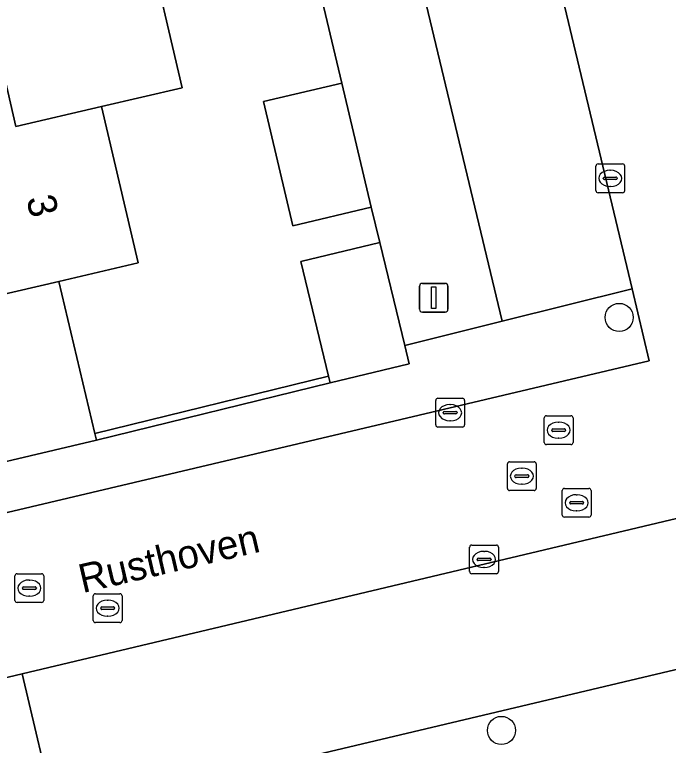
# Model space of a CAD drawing. Extents: x 158031 to 159244, y 380104 to 381214.
# Drawn here: x 159121.35 to 159144.07, y 380546.19 to 380571.6 of the extents above; entities that cross this region are included whole.
import ezdxf

# ---------------------------------------------------------------- set-up
doc = ezdxf.new("R2010")
doc.units = 0
for name, color, linetype in [('IMGEO_Boom', 7, 'Continuous'), ('IMGEO_Erf', 7, 'Continuous'), ('IMGEO_Kolk', 7, 'Continuous'), ('IMGEO_Lichtmast', 7, 'Continuous'), ('IMGEO_Muur', 7, 'Continuous'), ('IMGEO_Openbare_ruimte_label', 7, 'Continuous'), ('IMGEO_Pand', 7, 'Continuous'), ('IMGEO_Pand_nummerreeks', 7, 'Continuous'), ('IMGEO_Parkeervlak_open', 7, 'Continuous'), ('IMGEO_Rijbaan_lokaal_open', 7, 'Continuous'), ('IMGEO_Rioolput', 7, 'Continuous'), ('IMGEO_Voetpad_open', 7, 'Continuous')]:
    doc.layers.add(name, color=color, linetype=linetype)

msp = doc.modelspace()

# ---------------------------------------------------------------- linework, layer by layer
at = {"layer": 'IMGEO_Boom'}
for centre in [(159142.365, 380561.073), (159138.273, 380546.712)]:
    msp.add_circle(centre, 0.489, dxfattribs=at)
at = {"layer": 'IMGEO_Erf'}
msp.add_lwpolyline([(159125.917, 380574.466), (159127.18, 380569.058), (159124.377, 380568.403), (159125.645, 380562.971), (159122.884, 380562.326), (159124.138, 380557.04), (159132.266, 380559.032), (159131.3, 380563.021), (159134.045, 380563.675), (159133.749, 380564.904), (159131.024, 380564.26), (159130.005, 380568.577), (159132.73, 380569.22), (159128.204, 380588.223)], dxfattribs=at)
at = {"layer": 'IMGEO_Kolk'}
for p, q in [((159141.554, 380565.483), (159141.554, 380566.335)), ((159141.629, 380566.409), (159142.481, 380566.409)), ((159142.555, 380566.335), (159142.555, 380565.483)), ((159142.042, 380566.189), (159142.067, 380566.189)), ((159141.813, 380565.903), (159141.813, 380565.915)), ((159142.251, 380565.866), (159141.853, 380565.866)), ((159141.856, 380565.952), (159142.254, 380565.952)), ((159142.297, 380565.915), (159142.297, 380565.903)), ((159142.065, 380565.629), (159142.04, 380565.629)), ((159142.481, 380565.409), (159141.629, 380565.409)), ((159136.064, 380558.26), (159136.916, 380558.26)), ((159135.989, 380557.334), (159135.989, 380558.186)), ((159136.477, 380558.04), (159136.502, 380558.04)), ((159136.99, 380558.186), (159136.99, 380557.334)), ((159136.248, 380557.754), (159136.248, 380557.766)), ((159136.686, 380557.717), (159136.288, 380557.717)), ((159136.291, 380557.803), (159136.689, 380557.803)), ((159136.732, 380557.766), (159136.732, 380557.754)), ((159136.5, 380557.48), (159136.475, 380557.48)), ((159136.916, 380557.26), (159136.064, 380557.26)), ((159137.243, 380553.158), (159138.095, 380553.158)), ((159137.168, 380552.232), (159137.168, 380553.084)), ((159137.656, 380552.938), (159137.681, 380552.938)), ((159138.169, 380553.084), (159138.169, 380552.232)), ((159137.427, 380552.652), (159137.427, 380552.664)), ((159137.865, 380552.615), (159137.467, 380552.615)), ((159137.47, 380552.701), (159137.868, 380552.701)), ((159137.911, 380552.664), (159137.911, 380552.652)), ((159137.679, 380552.378), (159137.654, 380552.378)), ((159138.095, 380552.158), (159137.243, 380552.158))]:
    msp.add_line(p, q, dxfattribs=at)
for points in [[(159141.554, 380565.483), (159141.554, 380566.335)], [(159141.629, 380566.409), (159142.481, 380566.409)], [(159142.555, 380566.335), (159142.555, 380565.483)], [(159142.481, 380565.409), (159141.629, 380565.409)], [(159136.064, 380558.26), (159136.916, 380558.26)], [(159135.989, 380557.334), (159135.989, 380558.186)], [(159136.99, 380558.186), (159136.99, 380557.334)], [(159136.916, 380557.26), (159136.064, 380557.26)], [(159137.243, 380553.158), (159138.095, 380553.158)], [(159137.168, 380552.232), (159137.168, 380553.084)], [(159138.169, 380553.084), (159138.169, 380552.232)], [(159138.095, 380552.158), (159137.243, 380552.158)]]:
    msp.add_lwpolyline(points, dxfattribs=at)
for centre, radius, start, end in [((159141.631, 380566.333), 0.0765, 91.552, 178.448), ((159141.631, 380566.333), 0.0765, 91.552, 178.448), ((159142.479, 380566.333), 0.0765, 1.552, 88.448), ((159142.479, 380566.333), 0.0765, 1.552, 88.448), ((159141.853, 380565.912), 0.0403, 85.8775, 175.7526), ((159141.85, 380565.902), 0.0366, 178.938, 274.7102), ((159142.254, 380565.909), 0.043, 264.8664, 352.4533), ((159142.258, 380565.914), 0.0386, 1.7309, 96.639), ((159141.631, 380565.485), 0.0765, 181.552, 268.448), ((159141.631, 380565.485), 0.0765, 181.552, 268.448), ((159142.479, 380565.485), 0.0765, 271.552, 358.448), ((159142.479, 380565.485), 0.0765, 271.552, 358.448), ((159136.066, 380558.184), 0.0765, 91.552, 178.448), ((159136.066, 380558.184), 0.0765, 91.552, 178.448), ((159136.914, 380558.184), 0.0765, 1.552, 88.448), ((159136.914, 380558.184), 0.0765, 1.552, 88.448), ((159136.288, 380557.763), 0.0403, 85.8775, 175.7526), ((159136.285, 380557.753), 0.0366, 178.938, 274.7102), ((159136.689, 380557.76), 0.043, 264.8664, 352.4533), ((159136.693, 380557.765), 0.0386, 1.7309, 96.639), ((159136.066, 380557.336), 0.0765, 181.552, 268.448), ((159136.066, 380557.336), 0.0765, 181.552, 268.448), ((159136.914, 380557.336), 0.0765, 271.552, 358.448), ((159136.914, 380557.336), 0.0765, 271.552, 358.448), ((159137.245, 380553.082), 0.0765, 91.552, 178.448), ((159137.245, 380553.082), 0.0765, 91.552, 178.448), ((159138.093, 380553.082), 0.0765, 1.552, 88.448), ((159138.093, 380553.082), 0.0765, 1.552, 88.448), ((159137.467, 380552.661), 0.0403, 85.8775, 175.7526), ((159137.464, 380552.651), 0.0366, 178.938, 274.7102), ((159137.868, 380552.658), 0.043, 264.8664, 352.4533), ((159137.872, 380552.663), 0.0386, 1.7309, 96.639), ((159137.245, 380552.234), 0.0765, 181.552, 268.448), ((159137.245, 380552.234), 0.0765, 181.552, 268.448), ((159138.093, 380552.234), 0.0765, 271.552, 358.448), ((159138.093, 380552.234), 0.0765, 271.552, 358.448)]:
    msp.add_arc(centre, radius, start, end, dxfattribs=at)
for centre, major_axis, ratio, start_param, end_param in [((159142.041, 380565.909), (-0.387, 0.002), 0.722429, 4.712389, 7.853982), ((159142.066, 380565.909), (-0.39, 0.002), 0.717154, 1.570796, 4.712389), ((159136.476, 380557.76), (-0.387, 0.002), 0.722429, 4.712389, 7.853982), ((159136.501, 380557.76), (-0.39, 0.002), 0.717154, 1.570796, 4.712389), ((159137.655, 380552.658), (-0.387, 0.002), 0.722429, 4.712389, 7.853982), ((159137.68, 380552.658), (-0.39, 0.002), 0.717154, 1.570796, 4.712389)]:
    msp.add_ellipse(centre, major_axis=major_axis, ratio=ratio, start_param=start_param, end_param=end_param, dxfattribs=at)
at = {"layer": 'IMGEO_Lichtmast'}
for p, q in [((159135.524, 380562.257), (159136.314, 380562.257)), ((159136.314, 380562.257), (159135.524, 380562.257)), ((159135.424, 380561.357), (159135.424, 380562.157)), ((159135.424, 380562.157), (159135.424, 380561.357)), ((159136.414, 380562.157), (159136.414, 380561.357)), ((159136.414, 380561.357), (159136.414, 380562.157)), ((159136.314, 380561.257), (159135.524, 380561.257)), ((159135.524, 380561.257), (159136.314, 380561.257))]:
    msp.add_line(p, q, dxfattribs=at)
msp.add_lwpolyline([(159135.844, 380562.132), (159135.994, 380562.132), (159135.994, 380561.382), (159135.844, 380561.382), (159135.844, 380562.132)], dxfattribs=at)
for centre, start, end in [((159135.524, 380562.157), 90, 180), ((159135.524, 380562.157), 90, 180), ((159136.314, 380562.157), 0, 90), ((159136.314, 380562.157), 360, 90), ((159135.524, 380561.357), 180, 270), ((159135.524, 380561.357), 180, 270), ((159136.314, 380561.357), 270, 0), ((159136.314, 380561.357), 270, 0)]:
    msp.add_arc(centre, 0.1, start, end, dxfattribs=at)
at = {"layer": 'IMGEO_Muur'}
msp.add_lwpolyline([(159132.323, 380558.799), (159132.266, 380559.032), (159124.138, 380557.04), (159124.193, 380556.807)], close=True, dxfattribs=at)
at = {"layer": 'IMGEO_Pand'}
for points in [[(159124.377, 380568.403), (159127.18, 380569.058), (159125.917, 380574.466), (159127.155, 380574.755), (159126.475, 380577.668), (159116.468, 380575.314), (159117.743, 380569.853), (159120.728, 380570.55), (159121.392, 380567.706)], [(159124.377, 380568.403), (159121.392, 380567.706), (159120.728, 380570.55), (159117.743, 380569.853), (159114.861, 380569.18), (159114.929, 380568.89), (159111.884, 380568.18), (159113.088, 380563.024), (159113.37, 380563.09), (159116.132, 380563.735), (159119.164, 380564.443), (159119.826, 380561.612), (159122.884, 380562.326), (159125.645, 380562.971)], [(159133.749, 380564.904), (159132.73, 380569.22), (159130.005, 380568.577), (159131.024, 380564.26)], [(159122.884, 380562.326), (159119.826, 380561.612), (159119.164, 380564.443), (159116.132, 380563.735), (159113.37, 380563.09), (159113.088, 380563.024), (159109.829, 380562.263), (159111.16, 380556.561), (159114.702, 380557.387), (159115.725, 380557.626), (159117.476, 380558.034), (159118.109, 380555.364), (159124.193, 380556.807), (159124.138, 380557.04)], [(159134.045, 380563.675), (159131.3, 380563.021), (159132.266, 380559.032), (159132.323, 380558.799), (159135.068, 380559.453), (159134.911, 380560.1)]]:
    msp.add_lwpolyline(points, close=True, dxfattribs=at)
at = {"layer": 'IMGEO_Parkeervlak_open'}
for points in [[(159142.819, 380562.063), (159137.551, 380584.09), (159133.015, 380583.006), (159138.296, 380560.94)], [(159166.662, 380559.374), (159121.612, 380548.682), (159122.79, 380543.718), (159167.813, 380554.395)]]:
    msp.add_lwpolyline(points, close=True, dxfattribs=at)
at = {"layer": 'IMGEO_Rijbaan_lokaal_open'}
msp.add_lwpolyline([(159166.662, 380559.374), (159166.596, 380559.628), (159159.609, 380589.317), (159137.551, 380584.09), (159142.819, 380562.063), (159143.405, 380559.561), (159085.921, 380545.977), (159086.565, 380543.238), (159087.209, 380540.498), (159121.612, 380548.682)], close=True, dxfattribs=at)
at = {"layer": 'IMGEO_Rioolput'}
for p, q in [((159139.76, 380556.725), (159139.76, 380557.577)), ((159139.835, 380557.651), (159140.687, 380557.651)), ((159140.248, 380557.431), (159140.273, 380557.431)), ((159140.761, 380557.577), (159140.761, 380556.725)), ((159140.062, 380557.194), (159140.46, 380557.194)), ((159140.019, 380557.145), (159140.019, 380557.157)), ((159140.457, 380557.108), (159140.059, 380557.108)), ((159140.503, 380557.157), (159140.503, 380557.145)), ((159140.271, 380556.871), (159140.246, 380556.871)), ((159140.687, 380556.651), (159139.835, 380556.651)), ((159138.481, 380555.127), (159138.481, 380555.979)), ((159138.556, 380556.053), (159139.408, 380556.053)), ((159139.482, 380555.979), (159139.482, 380555.127)), ((159138.969, 380555.833), (159138.994, 380555.833)), ((159138.74, 380555.547), (159138.74, 380555.559)), ((159139.178, 380555.51), (159138.78, 380555.51)), ((159138.783, 380555.596), (159139.181, 380555.596)), ((159139.224, 380555.559), (159139.224, 380555.547)), ((159138.992, 380555.273), (159138.967, 380555.273)), ((159139.408, 380555.053), (159138.556, 380555.053)), ((159140.386, 380554.202), (159140.386, 380555.054)), ((159140.461, 380555.128), (159141.313, 380555.128)), ((159140.874, 380554.908), (159140.899, 380554.908)), ((159141.387, 380555.054), (159141.387, 380554.202)), ((159140.645, 380554.622), (159140.645, 380554.634)), ((159140.688, 380554.671), (159141.086, 380554.671)), ((159141.129, 380554.634), (159141.129, 380554.622)), ((159141.083, 380554.585), (159140.685, 380554.585)), ((159141.313, 380554.128), (159140.461, 380554.128)), ((159140.897, 380554.348), (159140.872, 380554.348)), ((159121.439, 380552.16), (159122.291, 380552.16)), ((159121.364, 380551.234), (159121.364, 380552.086)), ((159121.852, 380551.94), (159121.877, 380551.94)), ((159122.365, 380552.086), (159122.365, 380551.234)), ((159121.623, 380551.654), (159121.623, 380551.666)), ((159122.061, 380551.617), (159121.663, 380551.617)), ((159121.666, 380551.703), (159122.064, 380551.703)), ((159122.107, 380551.666), (159122.107, 380551.654)), ((159121.875, 380551.38), (159121.85, 380551.38)), ((159124.086, 380550.537), (159124.086, 380551.389)), ((159124.161, 380551.463), (159125.013, 380551.463)), ((159125.087, 380551.389), (159125.087, 380550.537)), ((159122.291, 380551.16), (159121.439, 380551.16)), ((159124.574, 380551.243), (159124.599, 380551.243)), ((159124.345, 380550.957), (159124.345, 380550.969)), ((159124.783, 380550.92), (159124.385, 380550.92)), ((159124.388, 380551.006), (159124.786, 380551.006)), ((159124.829, 380550.969), (159124.829, 380550.957)), ((159124.597, 380550.683), (159124.572, 380550.683)), ((159125.013, 380550.463), (159124.161, 380550.463))]:
    msp.add_line(p, q, dxfattribs=at)
for points in [[(159139.76, 380556.725), (159139.76, 380557.577)], [(159139.835, 380557.651), (159140.687, 380557.651)], [(159140.761, 380557.577), (159140.761, 380556.725)], [(159140.687, 380556.651), (159139.835, 380556.651)], [(159138.481, 380555.127), (159138.481, 380555.979)], [(159138.556, 380556.053), (159139.408, 380556.053)], [(159139.482, 380555.979), (159139.482, 380555.127)], [(159139.408, 380555.053), (159138.556, 380555.053)], [(159140.386, 380554.202), (159140.386, 380555.054)], [(159140.461, 380555.128), (159141.313, 380555.128)], [(159141.387, 380555.054), (159141.387, 380554.202)], [(159141.313, 380554.128), (159140.461, 380554.128)], [(159121.439, 380552.16), (159122.291, 380552.16)], [(159121.364, 380551.234), (159121.364, 380552.086)], [(159122.365, 380552.086), (159122.365, 380551.234)], [(159124.086, 380550.537), (159124.086, 380551.389)], [(159124.161, 380551.463), (159125.013, 380551.463)], [(159125.087, 380551.389), (159125.087, 380550.537)], [(159122.291, 380551.16), (159121.439, 380551.16)], [(159125.013, 380550.463), (159124.161, 380550.463)]]:
    msp.add_lwpolyline(points, dxfattribs=at)
for centre, radius, start, end in [((159139.837, 380557.575), 0.0765, 91.552, 178.448), ((159139.837, 380557.575), 0.0765, 91.552, 178.448), ((159140.685, 380557.575), 0.0765, 1.552, 88.448), ((159140.685, 380557.575), 0.0765, 1.552, 88.448), ((159140.059, 380557.154), 0.0403, 85.8775, 175.7526), ((159140.464, 380557.156), 0.0386, 1.7309, 96.639), ((159140.056, 380557.144), 0.0366, 178.938, 274.7102), ((159140.46, 380557.151), 0.043, 264.8664, 352.4533), ((159139.837, 380556.727), 0.0765, 181.552, 268.448), ((159139.837, 380556.727), 0.0765, 181.552, 268.448), ((159140.685, 380556.727), 0.0765, 271.552, 358.448), ((159140.685, 380556.727), 0.0765, 271.552, 358.448), ((159138.558, 380555.977), 0.0765, 91.552, 178.448), ((159138.558, 380555.977), 0.0765, 91.552, 178.448), ((159139.406, 380555.977), 0.0765, 1.552, 88.448), ((159139.406, 380555.977), 0.0765, 1.552, 88.448), ((159138.78, 380555.556), 0.0403, 85.8775, 175.7526), ((159138.777, 380555.546), 0.0366, 178.938, 274.7102), ((159139.181, 380555.553), 0.043, 264.8664, 352.4533), ((159139.185, 380555.558), 0.0386, 1.7309, 96.639), ((159138.558, 380555.129), 0.0765, 181.552, 268.448), ((159138.558, 380555.129), 0.0765, 181.552, 268.448), ((159139.406, 380555.129), 0.0765, 271.552, 358.448), ((159139.406, 380555.129), 0.0765, 271.552, 358.448), ((159140.463, 380555.052), 0.0765, 91.552, 178.448), ((159140.463, 380555.052), 0.0765, 91.552, 178.448), ((159141.311, 380555.052), 0.0765, 1.552, 88.448), ((159141.311, 380555.052), 0.0765, 1.552, 88.448), ((159140.685, 380554.631), 0.0403, 85.8775, 175.7526), ((159141.09, 380554.633), 0.0386, 1.7309, 96.639), ((159140.682, 380554.621), 0.0366, 178.938, 274.7102), ((159141.086, 380554.628), 0.043, 264.8664, 352.4533), ((159140.463, 380554.204), 0.0765, 181.552, 268.448), ((159140.463, 380554.204), 0.0765, 181.552, 268.448), ((159141.311, 380554.204), 0.0765, 271.552, 358.448), ((159141.311, 380554.204), 0.0765, 271.552, 358.448), ((159121.441, 380552.084), 0.0765, 91.552, 178.448), ((159121.441, 380552.084), 0.0765, 91.552, 178.448), ((159122.289, 380552.084), 0.0765, 1.552, 88.448), ((159122.289, 380552.084), 0.0765, 1.552, 88.448), ((159121.663, 380551.663), 0.0403, 85.8775, 175.7526), ((159121.66, 380551.653), 0.0366, 178.938, 274.7102), ((159122.064, 380551.66), 0.043, 264.8664, 352.4533), ((159122.068, 380551.665), 0.0386, 1.7309, 96.639), ((159124.163, 380551.387), 0.0765, 91.552, 178.448), ((159124.163, 380551.387), 0.0765, 91.552, 178.448), ((159125.011, 380551.387), 0.0765, 1.552, 88.448), ((159125.011, 380551.387), 0.0765, 1.552, 88.448), ((159121.441, 380551.236), 0.0765, 181.552, 268.448), ((159121.441, 380551.236), 0.0765, 181.552, 268.448), ((159122.289, 380551.236), 0.0765, 271.552, 358.448), ((159122.289, 380551.236), 0.0765, 271.552, 358.448), ((159124.385, 380550.966), 0.0403, 85.8775, 175.7526), ((159124.382, 380550.956), 0.0366, 178.938, 274.7102), ((159124.786, 380550.963), 0.043, 264.8664, 352.4533), ((159124.79, 380550.968), 0.0386, 1.7309, 96.639), ((159124.163, 380550.539), 0.0765, 181.552, 268.448), ((159124.163, 380550.539), 0.0765, 181.552, 268.448), ((159125.011, 380550.539), 0.0765, 271.552, 358.448), ((159125.011, 380550.539), 0.0765, 271.552, 358.448)]:
    msp.add_arc(centre, radius, start, end, dxfattribs=at)
for centre, major_axis, ratio, start_param, end_param in [((159140.247, 380557.151), (-0.387, 0.002), 0.722429, 4.712389, 7.853982), ((159140.272, 380557.151), (-0.39, 0.002), 0.717154, 1.570796, 4.712389), ((159138.968, 380555.553), (-0.387, 0.002), 0.722429, 4.712389, 7.853982), ((159138.993, 380555.553), (-0.39, 0.002), 0.717154, 1.570796, 4.712389), ((159140.873, 380554.628), (-0.387, 0.002), 0.722429, 4.712389, 7.853982), ((159140.898, 380554.628), (-0.39, 0.002), 0.717154, 1.570796, 4.712389), ((159121.851, 380551.66), (-0.387, 0.002), 0.722429, 4.712389, 7.853982), ((159121.876, 380551.66), (-0.39, 0.002), 0.717154, 1.570796, 4.712389), ((159124.573, 380550.963), (-0.387, 0.002), 0.722429, 4.712389, 7.853982), ((159124.598, 380550.963), (-0.39, 0.002), 0.717154, 1.570796, 4.712389)]:
    msp.add_ellipse(centre, major_axis=major_axis, ratio=ratio, start_param=start_param, end_param=end_param, dxfattribs=at)
at = {"layer": 'IMGEO_Voetpad_open'}
for points in [[(159147.168, 380589.949), (159142.825, 380588.919), (159138.65, 380587.923), (159134.476, 380586.926), (159133.872, 380589.482), (159131.476, 380588.893), (159128.204, 380588.223), (159132.73, 380569.22), (159133.749, 380564.904), (159134.045, 380563.675), (159134.911, 380560.1), (159138.296, 380560.94), (159133.015, 380583.006), (159137.551, 380584.09), (159159.609, 380589.317)], [(159136.886, 380543.562), (159157.025, 380548.321), (159163.128, 380549.791), (159170.429, 380551.441), (159173.191, 380552.075), (159171.132, 380560.689), (159166.596, 380559.628), (159166.662, 380559.374), (159167.813, 380554.395), (159122.79, 380543.718), (159121.612, 380548.682), (159087.209, 380540.498)]]:
    msp.add_lwpolyline(points, dxfattribs=at)
msp.add_lwpolyline([(159143.405, 380559.561), (159142.819, 380562.063), (159138.296, 380560.94), (159134.911, 380560.1), (159135.068, 380559.453), (159132.323, 380558.799), (159124.193, 380556.807), (159118.109, 380555.364), (159096.792, 380550.33), (159086.637, 380547.936), (159085.516, 380547.699), (159085.921, 380545.977)], close=True, dxfattribs=at)

# ---------------------------------------------------------------- texts
at = {"layer": 'IMGEO_Openbare_ruimte_label'}
msp.add_text('Rusthoven', height=1, rotation=13.1191, dxfattribs=at).set_placement((159123.712, 380551.482))
at = {"layer": 'IMGEO_Pand_nummerreeks'}
msp.add_text('3', height=1, rotation=283.1377, dxfattribs=at).set_placement((159121.754, 380565.21))

doc.saveas('drawing.dxf')
